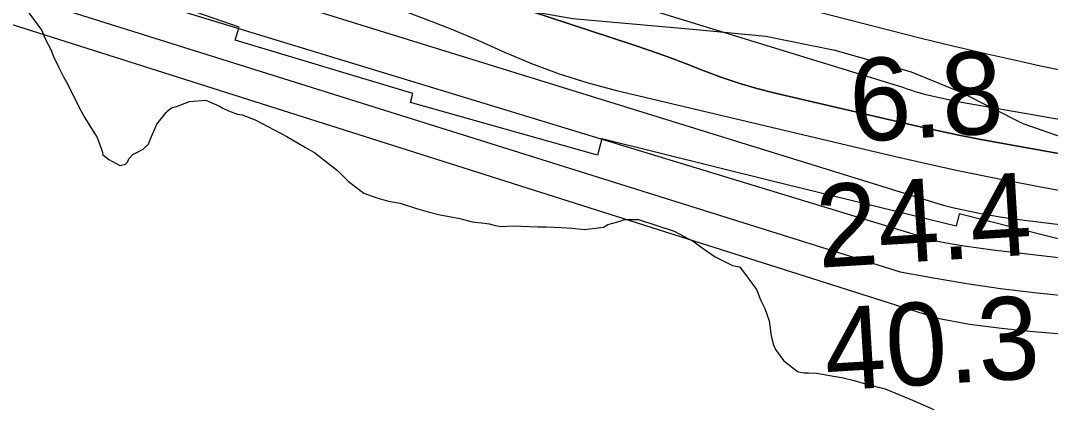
# Model space of a CAD drawing. Extents: x 3279314 to 3317160, y 734079 to 759431.
# Drawn here: x 3290400 to 3291234, y 752135 to 752445 of the extents above; entities that cross this region are included whole.
import ezdxf

# ---------------------------------------------------------------- set-up
doc = ezdxf.new("R2010")
doc.units = 0
for name, color, linetype in [('V-RIVR-EDGE', 7, 'Continuous'), ('V-RIVR-RANG', 7, 'Continuous'), ('V-RRAP-RVMT', 7, 'Continuous'), ('V-SITE-VEGE', 7, 'Continuous'), ('V-TOPO-DPTH', 7, 'Continuous'), ('V-TOPO-MAJR', 7, 'Continuous'), ('V-TOPO-MINR', 7, 'Continuous'), ('V-TOPO-WATR', 7, 'Continuous')]:
    doc.layers.add(name, color=color, linetype=linetype)

msp = doc.modelspace()

# ---------------------------------------------------------------- linework, layer by layer
at = {"layer": 'V-RIVR-EDGE'}
msp.add_lwpolyline([(3290379.33, 752615.89), (3290414.92, 752592.33), (3290432.28, 752581.85), (3290440.94, 752566.18), (3290475.25, 752557.41), (3290496.96, 752545.18), (3290506.04, 752528.64), (3290514.71, 752517.75), (3290536.41, 752505.09), (3290609.33, 752459.71), (3290623.67, 752459.24), (3290649.32, 752461.78), (3290692.36, 752461.24), (3290734.96, 752463.31), (3290761.91, 752461.94), (3290847.07, 752446.95), (3290947.02, 752438.01), (3291003.52, 752432.65), (3291059.56, 752421.21), (3291121.24, 752403.67), (3291161.63, 752387.05), (3291211.99, 752361.72), (3291267.14, 752342.46)], dxfattribs=at)
at = {"layer": 'V-RRAP-RVMT'}
for p, q in [((3290576.62, 752439.82), (3290432.36, 752490.16)), ((3290573.45, 752429.36), (3290576.62, 752439.82)), ((3290717.56, 752386.02), (3290573.45, 752429.36)), ((3290715.53, 752378.63), (3290717.56, 752386.02)), ((3290867.1, 752336.11), (3290715.53, 752378.63)), ((3290870.76, 752349.32), (3290867.1, 752336.11)), ((3291008.72, 752314.95), (3290870.76, 752349.32)), ((3291157.95, 752278.65), (3291008.72, 752314.95)), ((3291160.28, 752288.47), (3291157.95, 752278.65)), ((3291302.44, 752252.54), (3291160.28, 752288.47))]:
    msp.add_line(p, q, dxfattribs=at)
at = {"layer": 'V-SITE-VEGE'}
for points in [[(3290406.12, 752451.5), (3290416.75, 752437.13), (3290420.12, 752429.38), (3290424.04, 752421.64), (3290426.29, 752416.1), (3290430.22, 752407.8), (3290434.15, 752400.05), (3290438.07, 752392.86), (3290447.05, 752374.6), (3290451.54, 752366.3), (3290457.7, 752356.34), (3290461.61, 752350.27), (3290465.56, 752339.19), (3290466.13, 752336.42), (3290471.14, 752332.56), (3290480.05, 752327.62), (3290484.48, 752328.75), (3290486.14, 752330.42), (3290487.23, 752333.2), (3290490.54, 752336.55), (3290493.86, 752338.23), (3290498.84, 752341.04), (3290503.26, 752344.94), (3290504.9, 752349.39), (3290509.83, 752361.07), (3290517.54, 752370.55), (3290519.2, 752372.22), (3290521.96, 752374.45), (3290525.84, 752375.59), (3290536.36, 752379.53), (3290549.67, 752380.71), (3290560.79, 752375.78), (3290563.58, 752374.13), (3290568.03, 752371.93), (3290575.26, 752369.2), (3290579.14, 752368.67), (3290589.71, 752364.84), (3290615.31, 752351.11), (3290630.34, 752342.31), (3290638.13, 752337.92), (3290656.52, 752323.59), (3290665.44, 752314.76), (3290677.7, 752305.4), (3290688.27, 752301.57), (3290697.71, 752298.85), (3290707.16, 752297.24), (3290720.5, 752292.87), (3290729.94, 752290.15), (3290738.28, 752287.98), (3290755.5, 752284.74), (3290765.5, 752282.02), (3290775.49, 752280.97), (3290779.38, 752280.44), (3290785.49, 752278.8), (3290789.94, 752278.27), (3290798.25, 752278.87), (3290818.79, 752277.88), (3290825.45, 752277.92), (3290837.66, 752277.43), (3290846.54, 752276.92), (3290856.53, 752275.87), (3290872.06, 752277.62), (3290875.38, 752279.85), (3290883.69, 752282.12)], [(3290883.69, 752282.12), (3290889.23, 752283.81), (3290900.32, 752283.87), (3290929.23, 752274.6), (3290945.37, 752265.81), (3290952.05, 752260.86), (3290962.64, 752253.7), (3290974.32, 752247.66), (3290976.55, 752246.56), (3290982.1, 752245.48), (3290985.45, 752241.62), (3290996.07, 752227.25), (3290999.45, 752218.39), (3291002.82, 752211.75), (3291006.2, 752201.78), (3291007.93, 752189.58), (3291009.06, 752185.71), (3291009.63, 752182.94), (3291011.32, 752178.51), (3291018.03, 752169.67), (3291029.18, 752160.85), (3291031.4, 752160.31), (3291034.73, 752159.77), (3291038.06, 752159.79), (3291044.72, 752159.27), (3291066.38, 752155.51), (3291075.27, 752153.33), (3291085.27, 752150.61), (3291100.28, 752146.81), (3291122.52, 752137.5), (3291139.76, 752129.83)]]:
    msp.add_lwpolyline(points, dxfattribs=at)
at = {"layer": 'V-TOPO-DPTH'}
for points in [[(3290373.37, 752645.81), (3290413, 752631.11), (3290452.72, 752616.67), (3290492.59, 752602.63), (3290532.55, 752588.86), (3290572.74, 752575.8), (3290613.12, 752563.41), (3290653.79, 752552.03), (3290694.67, 752541.33), (3290740.34, 752529.99), (3290804.17, 752514.04), (3290867.98, 752497.97), (3290931.74, 752481.74), (3290995.48, 752465.4), (3291102.98, 752437.67), (3291129.6, 752430.96), (3291156.26, 752424.45), (3291182.99, 752418.22), (3291209.76, 752412.18), (3291226.14, 752408.59), (3291244.79, 752404.64)], [(3290373.37, 752645.81), (3290413, 752631.11), (3290452.72, 752616.67), (3290492.59, 752602.63), (3290532.55, 752588.86), (3290572.74, 752575.8), (3290613.12, 752563.41), (3290653.79, 752552.03), (3290694.67, 752541.33), (3290740.34, 752529.99), (3290804.17, 752514.04), (3290867.98, 752497.97), (3290931.74, 752481.74), (3290995.48, 752465.4), (3291102.98, 752437.67), (3291129.6, 752430.96), (3291156.26, 752424.45), (3291182.99, 752418.22), (3291209.76, 752412.18), (3291226.14, 752408.59), (3291244.79, 752404.64)], [(3291396.9, 752309.28), (3291191.36, 752346.23), (3291175.01, 752349.3), (3291158.69, 752352.53), (3291142.42, 752356), (3291126.18, 752359.64), (3291011.13, 752386.31), (3290996.28, 752390.12), (3290981.58, 752394.38), (3290967.09, 752399.31), (3290952.75, 752404.7), (3290938.46, 752410.29), (3290924.1, 752415.7), (3290909.65, 752420.83), (3290895.12, 752425.79), (3290728.07, 752481), (3290686.96, 752494.32), (3290645.74, 752507.32), (3290604.38, 752519.83), (3290562.91, 752532.02), (3290521.54, 752544.49), (3290480.41, 752557.65), (3290439.63, 752571.87), (3290399.08, 752586.77)]]:
    msp.add_lwpolyline(points, dxfattribs=at)
at = {"layer": 'V-TOPO-MAJR'}
msp.add_lwpolyline([(3290385.36, 752500.92), (3290408.57, 752490.07), (3291141.35, 752266.71), (3291152.88, 752264.55), (3291164.44, 752262.57), (3291176.05, 752260.88), (3291187.69, 752259.37), (3291312.98, 752244.67), (3291387.36, 752236.78), (3291461.82, 752230), (3291536.41, 752224.87), (3291611.09, 752220.85), (3291941.24, 752206.74)], dxfattribs=at)
at = {"layer": 'V-TOPO-MINR'}
for points in [[(3290399.08, 752586.77), (3290439.63, 752571.87), (3290480.41, 752557.65), (3290521.54, 752544.49), (3290562.91, 752532.02), (3290604.38, 752519.83), (3290645.74, 752507.32), (3290686.96, 752494.32), (3290728.07, 752481), (3290895.12, 752425.79), (3290909.65, 752420.83), (3290924.1, 752415.7), (3290938.46, 752410.29), (3290952.75, 752404.7), (3290967.09, 752399.31), (3290981.58, 752394.38), (3290996.28, 752390.12), (3291011.13, 752386.31), (3291126.18, 752359.64), (3291142.42, 752356), (3291158.69, 752352.53), (3291175.01, 752349.3), (3291191.36, 752346.23), (3291396.9, 752309.28)], [(3290378.75, 752566.74), (3290410.89, 752554.54), (3290443.39, 752543.34), (3290476.14, 752532.81), (3290508.99, 752522.56), (3290541.75, 752512.02), (3290574.35, 752501.02), (3290606.87, 752489.74), (3290703.63, 752455.4), (3290725.96, 752447.15), (3290748.13, 752438.5), (3290770.07, 752429.27), (3290791.85, 752419.65), (3290813.74, 752410.41), (3290835.93, 752402.04), (3290858.58, 752395), (3290881.53, 752388.84), (3291099.39, 752337.17), (3291129.99, 752330.15), (3291160.65, 752323.44), (3291191.41, 752317.18), (3291222.23, 752311.23), (3291254.04, 752305.33)], [(3290388.19, 752533.55), (3290413.03, 752525.28), (3290437.78, 752516.76), (3290462.4, 752507.86), (3291147.19, 752295.55), (3291154.84, 752293.76), (3291162.51, 752292.04), (3291170.2, 752290.43), (3291177.9, 752288.9), (3291185.63, 752287.5), (3291193.38, 752286.2), (3291201.15, 752285.06), (3291208.94, 752284.02), (3291375.54, 752263.41), (3291466.73, 752253.1), (3291558.03, 752244.07), (3291649.5, 752236.94), (3291741.08, 752231.08)], [(3290142.25, 752521.62), (3291142.77, 752203.9), (3291155.63, 752201.46), (3291168.53, 752199.25), (3291181.49, 752197.42), (3291194.48, 752195.83), (3291207.51, 752194.48), (3291220.55, 752193.2), (3291233.59, 752192.03), (3291246.65, 752190.93), (3291255.77, 752190.19), (3291273.34, 752188.41), (3291290.83, 752186.14), (3291308.21, 752183.14), (3291325.52, 752179.65), (3291407.37, 752161.35), (3291465.76, 752149.96), (3291524.43, 752140.71), (3291583.52, 752134.68), (3291642.88, 752130.78), (3291933.17, 752119.68)], [(3290271.84, 752505.25), (3291112.51, 752241.64), (3291139.51, 752236.54), (3291166.58, 752231.96), (3291193.77, 752228.15), (3291221.04, 752224.85), (3291257.56, 752220.95), (3291303.18, 752216.5), (3291348.84, 752212.6), (3291394.57, 752209.52), (3291440.34, 752207), (3291666.24, 752196.58), (3291701.99, 752194.9)], [(3290850.41, 752472.55), (3291110.11, 752392.51), (3291112.99, 752391.6), (3291115.87, 752390.66), (3291118.73, 752389.69), (3291121.58, 752388.69), (3291124.44, 752387.73), (3291127.32, 752386.83), (3291130.23, 752386.04), (3291133.17, 752385.32), (3291151.58, 752381.16), (3291154.21, 752380.59), (3291156.84, 752380.04), (3291159.47, 752379.54), (3291162.12, 752379.06), (3291592, 752304.17)]]:
    msp.add_lwpolyline(points, dxfattribs=at)
at = {"layer": 'V-TOPO-WATR'}
msp.add_lwpolyline([(3290373.37, 752645.81), (3290413, 752631.11), (3290452.72, 752616.67), (3290492.59, 752602.63), (3290532.55, 752588.86), (3290572.74, 752575.8), (3290613.12, 752563.41), (3290653.79, 752552.03), (3290694.67, 752541.33), (3290740.34, 752529.99), (3290804.17, 752514.04), (3290867.98, 752497.97), (3290931.74, 752481.74), (3290995.48, 752465.4), (3291102.98, 752437.67), (3291129.6, 752430.96), (3291156.26, 752424.45), (3291182.99, 752418.22), (3291209.76, 752412.18), (3291226.14, 752408.59), (3291244.79, 752404.64)], dxfattribs=at)

# ---------------------------------------------------------------- texts
at = {"layer": 'V-RIVR-RANG'}
for s, p in [('6.8', (3291073.24, 752346.64)), ('24.4', (3291046.46, 752244.8)), ('40.3', (3291052.85, 752145.01))]:
    msp.add_text(s, height=67, rotation=3.52833, dxfattribs=at).set_placement(p)

doc.saveas('drawing.dxf')
